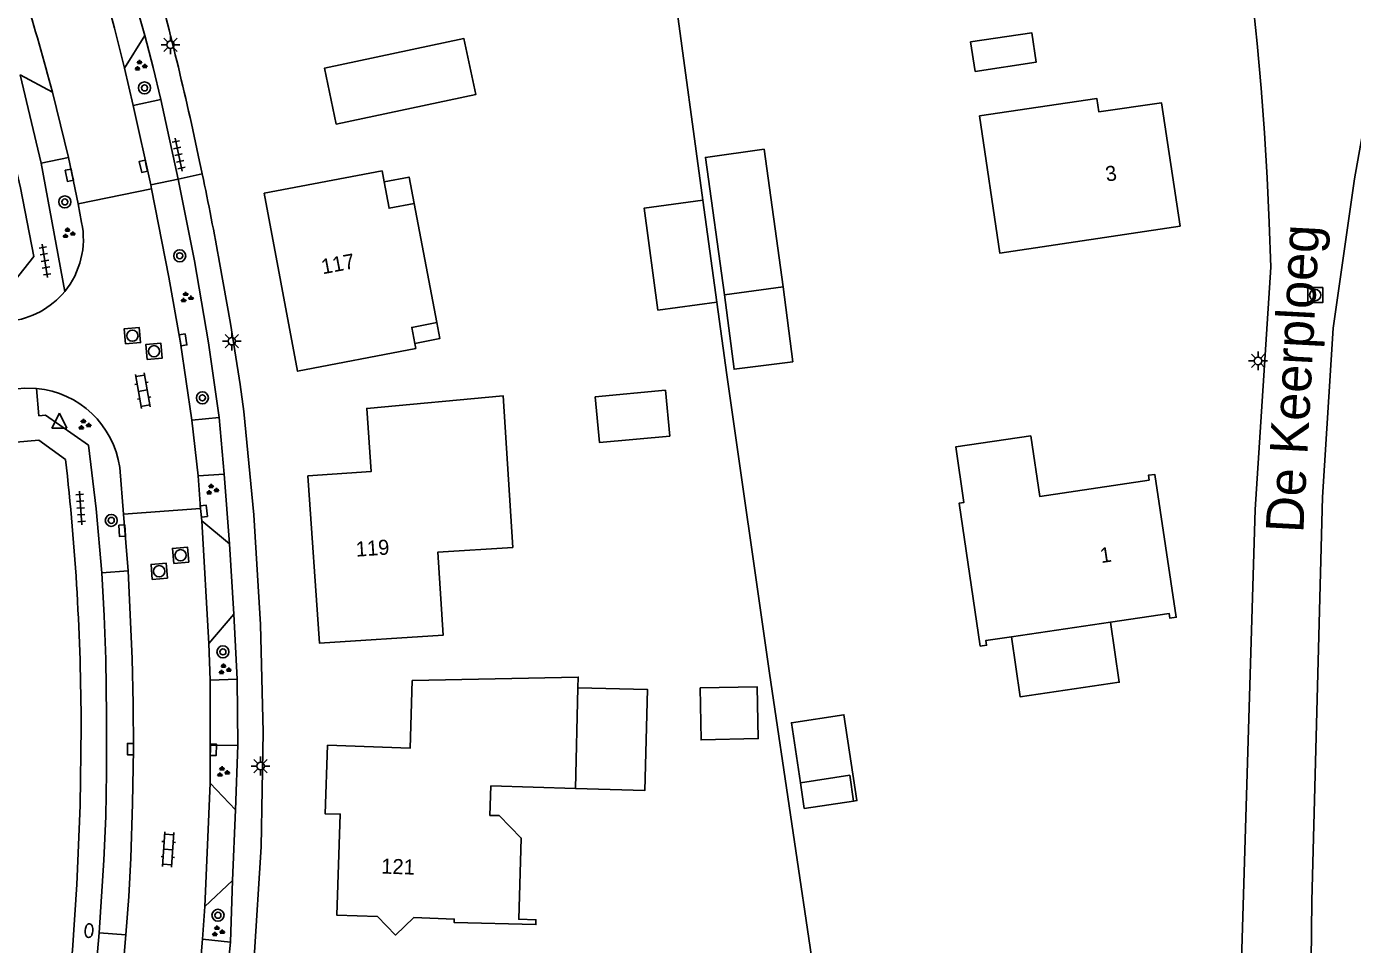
# Model space of a CAD drawing. Extents: x 137999 to 141000, y 397500 to 400501.
# Drawn here: x 138832.8 to 138920.8, y 400175.8 to 400236.7 of the extents above; entities that cross this region are included whole.
import ezdxf

# ---------------------------------------------------------------- set-up
doc = ezdxf.new("R2010")
doc.units = 0
for name, color, linetype in [('gg-afsc-draadraster', 7, 'Continuous'), ('gg-afsc-erfafscheiding', 7, 'Continuous'), ('gg-afsc-hekwerk', 7, 'Continuous'), ('gg-afsc-lijn draadraster', 7, 'Continuous'), ('gg-anno-huisnummerreeks BGT', 7, 'Continuous'), ('gg-anno-openbare ruimte label', 7, 'Continuous'), ('gg-bbg-bijgebouw', 7, 'Continuous'), ('gg-bbg-gedigitaliseerde bebouwing', 7, 'Continuous'), ('gg-bbg-gedigitaliseerde bijgebouw', 7, 'Continuous'), ('gg-bbg-hoofdgebouw', 7, 'Continuous'), ('gg-bbg-luifel en loopbrug', 7, 'Continuous'), ('gg-knt-verharding', 7, 'Continuous'), ('gg-knt-verharding nz', 7, 'Continuous'), ('gt-grn-weggrens', 7, 'Continuous'), ('gt-symb-boom', 7, 'Continuous'), ('gt-symb-brandkraan', 7, 'Continuous'), ('gt-symb-groenvak', 7, 'Continuous'), ('gt-symb-klinker verharding', 7, 'Continuous'), ('gt-symb-kolk', 7, 'Continuous'), ('gt-symb-lichtmast', 7, 'Continuous'), ('gt-symb-rioolschacht', 7, 'Continuous'), ('gt-symb-tegel verharding', 7, 'Continuous'), ('gt-symb-waterafsluiter', 7, 'Continuous')]:
    doc.layers.add(name, color=color, linetype=linetype)

# ---------------------------------------------------------------- blocks, each defined once
blk = doc.blocks.new('gt0-LMAST')
at = {"layer": 'gt-symb-lichtmast'}
for p, q in [((-0.182, 0.173), (-0.447, 0.438)), ((-0.005, 0.246), (-0.005, 0.621)), ((0.172, 0.173), (0.437, 0.438)), ((-0.255, -0.004), (-0.63, -0.004)), ((-0.182, -0.181), (-0.447, -0.446)), ((-0.005, -0.254), (-0.005, -0.629)), ((0.437, -0.446), (0.172, -0.181)), ((0.245, -0.004), (0.62, -0.004))]:
    blk.add_line(p, q, dxfattribs=at)
blk.add_circle((-0.005, -0.004), 0.25, dxfattribs=at)
blk = doc.blocks.new('gt0-RS')
at = {"layer": 'gt-symb-rioolschacht'}
blk.add_lwpolyline([(-0.5, -0.5), (0.5, -0.5), (0.5, 0.5), (-0.5, 0.5)], close=True, dxfattribs=at)
blk.add_circle((0, 0), 0.375, dxfattribs=at)
blk = doc.blocks.new('gt0-GRVAK')
at = {"layer": 'gt-symb-groenvak'}
for p, q in [((-0.11, 0.189), (-0.228, 0.24)), ((-0.182, 0.153), (0.088, 0.153)), ((-0.091, 0.211), (-0.156, 0.322)), ((-0.047, 0.214), (-0.047, 0.393)), ((-0.004, 0.211), (0.061, 0.322)), ((0.015, 0.189), (0.133, 0.24)), ((0.262, -0.052), (0.197, 0.059)), ((0.305, -0.049), (0.305, 0.13)), ((0.349, -0.052), (0.414, 0.059)), ((-0.245, -0.228), (-0.363, -0.177)), ((-0.318, -0.264), (-0.047, -0.264)), ((-0.226, -0.206), (-0.291, -0.095)), ((-0.183, -0.203), (-0.183, -0.024)), ((-0.139, -0.206), (-0.074, -0.095)), ((-0.12, -0.228), (-0.002, -0.177)), ((0.243, -0.074), (0.125, -0.023)), ((0.17, -0.11), (0.441, -0.11)), ((0.368, -0.074), (0.486, -0.023))]:
    blk.add_line(p, q, dxfattribs=at)
blk = doc.blocks.new('gt0-BOOM')
at = {"layer": 'gt-symb-boom'}
for radius in [0.4, 0.2]:
    blk.add_circle((0, 0), radius, dxfattribs=at)
blk = doc.blocks.new('gt0-KL1')
at = {"layer": 'gt-symb-klinker verharding'}
for p, q in [((-1.15, 0.3), (1.15, 0.3)), ((-1, -0.3), (-1, 0.3)), ((-0.5, 0.3), (-0.5, 0.45)), ((0, -0.3), (0, 0.3)), ((0.5, 0.3), (0.5, 0.45)), ((1, -0.3), (1, 0.3)), ((-1.15, -0.3), (1.15, -0.3)), ((-0.5, -0.45), (-0.5, -0.3)), ((0.5, -0.45), (0.5, -0.3))]:
    blk.add_line(p, q, dxfattribs=at)
blk = doc.blocks.new('gt0-KOLK')
at = {"layer": 'gt-symb-kolk'}
blk.add_lwpolyline([(0, 0), (0.375, 0), (0.375, 0.4), (-0.375, 0.4), (-0.375, 0), (0, 0)], dxfattribs=at)
blk = doc.blocks.new('gt0-TEG1')
at = {"layer": 'gt-symb-tegel verharding'}
for p, q in [((-1.125, 0), (1.125, 0)), ((-0.9, -0.25), (-0.9, 0.25)), ((-0.45, -0.25), (-0.45, 0.25)), ((0, -0.25), (0, 0.25)), ((0.45, -0.25), (0.45, 0.25)), ((0.9, -0.25), (0.9, 0.25))]:
    blk.add_line(p, q, dxfattribs=at)
blk = doc.blocks.new('gt0-WAFSL')
at = {"layer": 'gt-symb-waterafsluiter'}
for p, q in [((-0.5, -0.333), (0, 0.667)), ((0, 0.667), (0.5, -0.333)), ((0.5, -0.333), (-0.5, -0.333))]:
    blk.add_line(p, q, dxfattribs=at)
blk = doc.blocks.new('gt0-BR')
at = {"layer": 'gt-symb-brandkraan'}
for centre, radius, start, end in [((-0.244, 0), 0.206, 107.56694, 252.43307), ((0.599, -2.664), 3, 106.89205, 107.56694), ((0, -0.691), 0.938, 73.10799, 106.89205), ((-0.599, -2.664), 3, 72.43309, 73.10799), ((0.244, 0), 0.206, 287.56695, 72.43309), ((0.599, 2.664), 3, 252.43307, 253.10797), ((0, 0.691), 0.938, 253.10797, 286.89206), ((-0.599, 2.664), 3, 286.89206, 287.56695)]:
    blk.add_arc(centre, radius, start, end, dxfattribs=at)

msp = doc.modelspace()

# ---------------------------------------------------------------- linework, layer by layer
at = {"layer": 'gg-afsc-draadraster'}
msp.add_line((138879.25, 400213.557), (138882.075, 400193.765), dxfattribs=at)
at = {"layer": 'gg-afsc-erfafscheiding'}
for p, q in [((138875.8, 400238.831), (138877.668, 400225.146)), ((138878.59, 400218.393), (138879.25, 400213.557))]:
    msp.add_line(p, q, dxfattribs=at)
at = {"layer": 'gg-afsc-hekwerk'}
msp.add_line((138882.075, 400193.765), (138885.214, 400172.703), dxfattribs=at)
msp.add_line((138882.075, 400193.765), (138885.214, 400172.703), dxfattribs=at)
at = {"layer": 'gg-afsc-lijn draadraster'}
msp.add_line((138879.25, 400213.557), (138882.075, 400193.765), dxfattribs=at)
at = {"layer": 'gg-bbg-bijgebouw'}
msp.add_line((138879.093, 400218.866), (138882.986, 400219.405), dxfattribs=at)
for points in [[(138853.329, 400230.185), (138852.54, 400233.898), (138861.798, 400235.866), (138862.587, 400232.153), (138853.329, 400230.185)], [(138882.986, 400219.405), (138881.722, 400228.524), (138877.829, 400227.985), (138879.093, 400218.866)], [(138884.134, 400186.504), (138887.412, 400186.994), (138887.67, 400185.286)], [(138887.67, 400185.286), (138884.392, 400184.796), (138884.134, 400186.504)]]:
    msp.add_lwpolyline(points, dxfattribs=at)
at = {"layer": 'gg-bbg-gedigitaliseerde bebouwing'}
for p, q in [((138856.37, 400227.1), (138856.509, 400226.365)), ((138858.501, 400224.924), (138860.001, 400217.023)), ((138858.547, 400215.648), (138858.614, 400215.299))]:
    msp.add_line(p, q, dxfattribs=at)
for points in [[(138856.509, 400226.365), (138856.841, 400224.608), (138858.501, 400224.924)], [(138860.001, 400217.023), (138858.343, 400216.708), (138858.547, 400215.648)]]:
    msp.add_lwpolyline(points, dxfattribs=at)
at = {"layer": 'gg-bbg-gedigitaliseerde bijgebouw'}
for points in [[(138870.521, 400212.111), (138870.803, 400209.067), (138875.462, 400209.5), (138875.179, 400212.544), (138870.521, 400212.111)], [(138877.473, 400192.792), (138877.547, 400189.346), (138881.339, 400189.428), (138881.265, 400192.873), (138877.473, 400192.792)]]:
    msp.add_lwpolyline(points, dxfattribs=at)
at = {"layer": 'gg-bbg-hoofdgebouw'}
for p, q in [((138848.538, 400225.613), (138856.37, 400227.1)), ((138898.143, 400196.19), (138904.712, 400197.158)), ((138869.205, 400186.11), (138869.374, 400192.803)), ((138863.585, 400186.29), (138869.205, 400186.11))]:
    msp.add_line(p, q, dxfattribs=at)
for points in [[(138896.027, 400230.739), (138903.814, 400231.89), (138903.946, 400231), (138908.101, 400231.613), (138909.335, 400223.435), (138897.372, 400221.632), (138896.027, 400230.739)], [(138858.614, 400215.299), (138850.758, 400213.802), (138848.538, 400225.613)], [(138851.452, 400206.855), (138855.642, 400207.141), (138855.356, 400211.331), (138864.398, 400212.171), (138865.045, 400202.114), (138860.062, 400201.798), (138860.427, 400196.301), (138852.21, 400195.762), (138851.452, 400206.855)], [(138904.712, 400197.158), (138908.608, 400197.732), (138908.659, 400197.419), (138909.079, 400197.478), (138907.653, 400206.957), (138907.234, 400206.9), (138907.279, 400206.585), (138900.022, 400205.501), (138899.421, 400209.509), (138894.445, 400208.779), (138894.985, 400205.098), (138894.678, 400205.053), (138896.071, 400195.557)], [(138896.071, 400195.557), (138896.493, 400195.621), (138896.45, 400195.941), (138898.143, 400196.19)], [(138869.374, 400192.803), (138869.392, 400193.516), (138858.378, 400193.279), (138858.241, 400188.801), (138852.754, 400188.993), (138852.591, 400184.451), (138853.596, 400184.426), (138853.374, 400177.717), (138856.074, 400177.632)], [(138863.585, 400186.29), (138863.525, 400184.34), (138864.133, 400184.321), (138865.603, 400182.83), (138865.438, 400177.449), (138866.587, 400177.417), (138866.579, 400177.093), (138861.152, 400177.241), (138861.158, 400177.456), (138858.482, 400177.573), (138857.267, 400176.398), (138856.074, 400177.632)]]:
    msp.add_lwpolyline(points, dxfattribs=at)
at = {"layer": 'gg-bbg-luifel en loopbrug'}
msp.add_line((138877.668, 400225.146), (138878.59, 400218.393), dxfattribs=at)
for points in [[(138895.729, 400233.695), (138899.774, 400234.301), (138899.485, 400236.255), (138895.436, 400235.648), (138895.729, 400233.695)], [(138856.509, 400226.365), (138858.168, 400226.68), (138858.501, 400224.924)], [(138878.59, 400218.393), (138874.679, 400217.859), (138873.757, 400224.612), (138877.668, 400225.146)], [(138882.986, 400219.405), (138883.63, 400214.431), (138879.732, 400213.927), (138879.093, 400218.866)], [(138860.001, 400217.023), (138860.202, 400215.963), (138858.547, 400215.648)], [(138904.712, 400197.158), (138905.298, 400193.164), (138898.722, 400192.2), (138898.143, 400196.19)], [(138869.374, 400192.803), (138873.99, 400192.687), (138873.82, 400185.993), (138869.205, 400186.11)], [(138887.67, 400185.286), (138887.887, 400185.319), (138887.029, 400191.009), (138883.534, 400190.482), (138884.134, 400186.504)]]:
    msp.add_lwpolyline(points, dxfattribs=at)
at = {"layer": 'gg-knt-verharding'}
for p, q in [((138839.267, 400233.897), (138840.618, 400236.073)), ((138839.85, 400231.424), (138839.267, 400233.897)), ((138834.495, 400232.317), (138832.342, 400233.461)), ((138835.551, 400227.988), (138834.495, 400232.317)), ((138841.679, 400231.82), (138839.85, 400231.424)), ((138841.018, 400226.159), (138839.85, 400231.424)), ((138835.551, 400227.988), (138833.751, 400227.606)), ((138835.551, 400227.988), (138836.192, 400224.9)), ((138833.751, 400227.606), (138835.305, 400219.089)), ((138842.838, 400226.546), (138841.018, 400226.159)), ((138841.07, 400225.895), (138841.018, 400226.159)), ((138836.192, 400224.9), (138841.07, 400225.895)), ((138836.432, 400223.672), (138836.192, 400224.9)), ((138845.558, 400210.732), (138843.741, 400210.55)), ((138844.155, 400206.867), (138843.741, 400210.55)), ((138838.96, 400207.422), (138839.214, 400204.327)), ((138844.155, 400206.867), (138845.895, 400206.963)), ((138844.31, 400204.698), (138844.155, 400206.867)), ((138845.895, 400206.963), (138846.24, 400202.352)), ((138844.31, 400204.698), (138839.214, 400204.327)), ((138839.525, 400200.55), (138839.214, 400204.327)), ((138844.404, 400203.872), (138844.31, 400204.698)), ((138846.24, 400202.352), (138844.404, 400203.872)), ((138846.54, 400197.684), (138846.24, 400202.352)), ((138839.525, 400200.55), (138837.763, 400200.423)), ((138844.865, 400195.745), (138846.54, 400197.684)), ((138846.54, 400197.684), (138846.762, 400193.374)), ((138844.966, 400193.304), (138844.865, 400195.745)), ((138846.762, 400193.374), (138844.966, 400193.304)), ((138844.969, 400188.982), (138844.966, 400193.304)), ((138844.952, 400186.485), (138844.969, 400188.982)), ((138844.969, 400188.982), (138846.801, 400188.992)), ((138846.801, 400188.992), (138846.635, 400184.714)), ((138846.635, 400184.714), (138844.952, 400186.485)), ((138846.45, 400180.016), (138846.635, 400184.714)), ((138844.61, 400178.298), (138846.45, 400180.016)), ((138846.45, 400180.016), (138846.313, 400175.937)), ((138844.457, 400176.13), (138844.61, 400178.298)), ((138837.14, 400171.199), (138837.593, 400176.548)), ((138837.593, 400176.548), (138839.369, 400176.411)), ((138839.369, 400176.411), (138838.895, 400171.056)), ((138844.119, 400172.369), (138844.457, 400176.13)), ((138846.313, 400175.937), (138844.457, 400176.13))]:
    msp.add_line(p, q, dxfattribs=at)
for points in [[(138938.483, 400309.283), (138938.04, 400309.22), (138937.712, 400309.127), (138937.397, 400308.996), (138937.1, 400308.829), (138936.824, 400308.629), (138936.574, 400308.397), (138936.353, 400308.138), (138936.163, 400307.855), (138936.008, 400307.551), (138935.889, 400307.231), (138935.809, 400306.9), (138924.203, 400244.399), (138922.661, 400236.362), (138920.92, 400226.564), (138919.485, 400216.667), (138918.778, 400205.451), (138918.088, 400178.667), (138917.918, 400164.719)], [(138905.034, 400308.309), (138909.918, 400271.574), (138911.807, 400256.659), (138914.116, 400238.758), (138914.447, 400235.536), (138914.709, 400232.574), (138914.932, 400229.609), (138915.115, 400226.641), (138915.258, 400223.671), (138915.361, 400220.7), (138914.328, 400204.638), (138913.292, 400171.06), (138913.301, 400168.341), (138913.356, 400166.453), (138913.451, 400164.568), (138913.586, 400162.685), (138913.761, 400160.805), (138913.976, 400158.929), (138914.098, 400158.027)], [(138831.354, 400219.004), (138833.264, 400221.401), (138832.38, 400225.971), (138831.319, 400230.503), (138829.946, 400235.504), (138828.414, 400240.458), (138826.69, 400245.547), (138824.811, 400250.581), (138822.838, 400255.354), (138820.713, 400260.061), (138818.108, 400265.475), (138815.326, 400270.801)], [(138837.805, 400245.371), (138839.295, 400240.747), (138840.618, 400236.073)], [(138840.618, 400236.073), (138841.184, 400233.955), (138841.679, 400231.82)], [(138842.838, 400226.546), (138843.924, 400221.129), (138844.853, 400215.683), (138845.558, 400210.732)], [(138843.741, 400210.55), (138842.991, 400215.683), (138842.222, 400220.041), (138841.07, 400225.895)], [(138845.586, 400221.017), (138846.312, 400216.978), (138846.947, 400212.924), (138847.189, 400211.125)], [(138833.437, 400212.658), (138832.606, 400212.676), (138831.778, 400212.599)], [(138833.437, 400212.658), (138833.592, 400210.85), (138834.029, 400210.885), (138836.884, 400208.888), (138837.395, 400204.663), (138837.763, 400200.423)], [(138836.833, 400125.993), (138838.853, 400131.644), (138841.143, 400138.81), (138843.007, 400145.694), (138844.704, 400153.169), (138846.018, 400160.275), (138847.084, 400167.753), (138847.873, 400174.899), (138848.336, 400182.244), (138848.47, 400189.864), (138848.309, 400196.992), (138847.86, 400204.28), (138847.189, 400211.125)], [(138835.364, 400207.953), (138833.598, 400209.217), (138832.08, 400209.086)], [(138837.593, 400176.548), (138837.911, 400181.374), (138838.027, 400184.273), (138838.089, 400187.174), (138838.092, 400190.937), (138838.032, 400194.7), (138837.93, 400197.565), (138837.763, 400200.423)], [(138825.915, 400131.376), (138826.636, 400133.223), (138827.298, 400135.092), (138828.557, 400138.896), (138829.729, 400142.728), (138831, 400147.37), (138832.14, 400152.045), (138833.146, 400156.868), (138834.023, 400161.717), (138834.765, 400166.373), (138835.382, 400171.048), (138835.816, 400175.4), (138836.114, 400179.763), (138836.33, 400184.982), (138836.399, 400190.205)]]:
    msp.add_lwpolyline(points, dxfattribs=at)
for centre, radius, start, end in [((138615.396, 400179.148), 233.966, 11.7735, 15.11877), ((138616.729, 400179.384), 232.613, 10.3103, 11.7835), ((138831.074, 400222.56), 5.472, 320.64042, 11.72876), ((138831.077, 400222.564), 5.473, 276.10606, 320.58725), ((138832.88, 400206.54), 6.144, 8.25817, 84.79788), ((138674.955, 400189.694), 161.445, 0.18123, 6.49379)]:
    msp.add_arc(centre, radius, start, end, dxfattribs=at)
at = {"layer": 'gg-knt-verharding nz'}
for p, q in [((138832.342, 400233.461), (138833.751, 400227.606)), ((138841.679, 400231.82), (138842.838, 400226.546)), ((138845.558, 400210.732), (138845.895, 400206.963)), ((138844.404, 400203.872), (138844.865, 400195.745)), ((138846.762, 400193.374), (138846.801, 400188.992)), ((138844.952, 400186.485), (138844.61, 400178.298)), ((138846.313, 400175.937), (138845.921, 400172.144))]:
    msp.add_line(p, q, dxfattribs=at)
for points in [[(138835.538, 400246.432), (138836.867, 400242.516), (138837.897, 400239.204), (138838.607, 400236.557), (138839.267, 400233.897)], [(138839.525, 400200.55), (138839.777, 400194.737), (138839.847, 400191.737), (138839.865, 400188.737), (138839.816, 400185.122), (138839.705, 400181.509), (138839.57, 400178.958), (138839.369, 400176.411)]]:
    msp.add_lwpolyline(points, dxfattribs=at)
msp.add_arc((138663.802, 400186.567), 176.718, 15.00422, 19.30541, dxfattribs=at)
at = {"layer": 'gt-grn-weggrens'}
msp.add_line((138842.838, 400226.546), (138844.44, 400226.887), dxfattribs=at)

# ---------------------------------------------------------------- block references
at = {"layer": 'gt-symb-boom'}
for p in [(138840.606, 400232.597), (138835.314, 400225.033), (138842.941, 400221.459), (138844.446, 400212.037), (138838.399, 400203.908), (138845.811, 400195.184), (138845.48, 400177.71)]:
    msp.add_blockref('gt0-BOOM', p, dxfattribs=at)
at = {"layer": 'gt-symb-brandkraan', "rotation": -93.38328761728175}
msp.add_blockref('gt0-BR', (138836.92, 400176.691), dxfattribs=at)
at = {"layer": 'gt-symb-groenvak'}
for p in [(138840.314, 400234.066), (138835.537, 400222.95), (138843.382, 400218.686), (138836.594, 400210.254), (138845.077, 400205.939), (138845.89, 400194.022), (138845.794, 400187.214), (138845.461, 400176.638)]:
    msp.add_blockref('gt0-GRVAK', p, dxfattribs=at)
at = {"layer": 'gt-symb-klinker verharding'}
for p, rotation in [((138840.491, 400212.509), -79.98206552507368), ((138842.18, 400182.078), -93.66925409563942)]:
    msp.add_blockref('gt0-KL1', p, dxfattribs=dict(at, rotation=rotation))
at = {"layer": 'gt-symb-kolk'}
for p, rotation in [((138840.724, 400227.444), 102.59095061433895), ((138835.813, 400226.842), 101.07387115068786), ((138842.967, 400215.846), -80.55652508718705), ((138844.342, 400204.503), -84.37493990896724), ((138839.323, 400203.232), 93.44049487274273), ((138839.865, 400188.737), 89.88540859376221), ((138844.973, 400188.691), -90.57293869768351)]:
    msp.add_blockref('gt0-KOLK', p, dxfattribs=dict(at, rotation=rotation))
at = {"layer": 'gt-symb-lichtmast'}
for p in [(138842.335, 400235.466), (138846.406, 400215.797), (138914.512, 400214.49), (138848.312, 400187.615)]:
    msp.add_blockref('gt0-LMAST', p, dxfattribs=at)
at = {"layer": 'gt-symb-rioolschacht'}
msp.add_blockref('gt0-RS', (138918.309, 400218.853), dxfattribs=at)
for p, rotation in [((138839.802, 400216.16), 4.877880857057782), ((138841.234, 400215.122), 4.877880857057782), ((138843, 400201.596), 4.8778808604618), ((138841.578, 400200.535), 4.877880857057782)]:
    msp.add_blockref('gt0-RS', p, dxfattribs=dict(at, rotation=rotation))
at = {"layer": 'gt-symb-tegel verharding'}
for p, rotation in [((138842.868, 400228.162), 102.29885517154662), ((138833.997, 400221.121), 99.15139601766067), ((138836.367, 400204.731), -85.81229548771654)]:
    msp.add_blockref('gt0-TEG1', p, dxfattribs=dict(at, rotation=rotation))
at = {"layer": 'gt-symb-waterafsluiter'}
msp.add_blockref('gt0-WAFSL', (138834.958, 400210.353), dxfattribs=at)

# ---------------------------------------------------------------- texts
at = {"layer": 'gg-anno-huisnummerreeks BGT'}
for s, rotation, p in [('3', 8.6, (138904.454, 400226.375)), ('117', 10.7, (138852.434, 400220.23)), ('119', 3.9, (138854.659, 400201.497)), ('1', 8.6, (138904.101, 400201.07)), ('121', 358.1, (138856.301, 400180.478))]:
    msp.add_text(s, height=1, rotation=rotation, dxfattribs=at).set_placement(p)
at = {"layer": 'gg-anno-openbare ruimte label'}
msp.add_text('De Keerploeg', height=2.5, rotation=87, dxfattribs=at).set_placement((138917.51, 400203.043))

doc.saveas('drawing.dxf')
